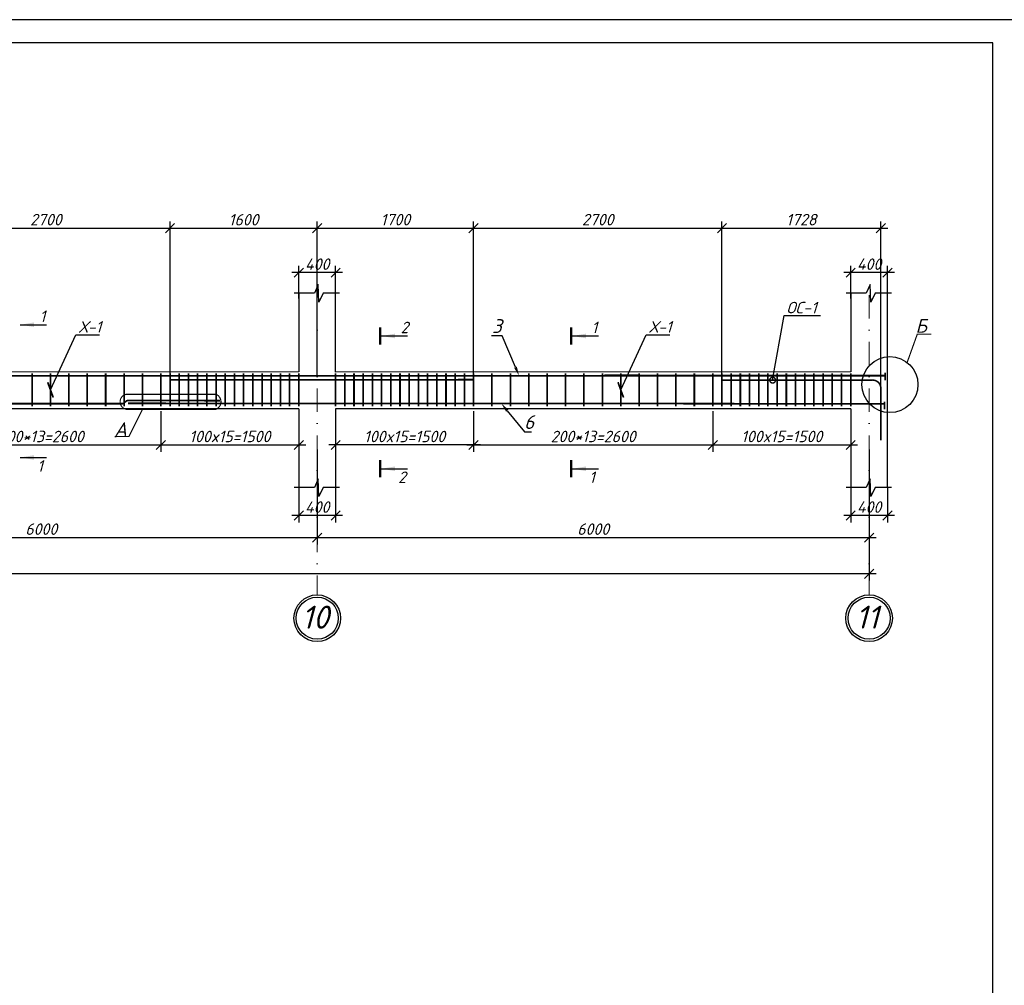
# Model space of a CAD drawing. Header units: millimetres. Extents: x -33345 to 4712671, y -3392 to 121473.
# Tile 570 of 656: x 2920375 to 2941783, y 65501 to 86501. Entities that reach past the tile are written whole.
import ezdxf
from ezdxf import colors
from ezdxf.entities.mleader import LeaderData, LeaderLine
from ezdxf.math import Vec2, Vec3

# ---------------------------------------------------------------- set-up
doc = ezdxf.new("R2010")
doc.units = ezdxf.units.MM
doc.linetypes.add('DASHDOTX2', pattern=[50.8, 25.4, -12.7, 0, -12.7])
doc.layers.add('0.25', color=7, linetype='Continuous', lineweight=25)
doc.layers.add('Лист', color=7, linetype='Continuous')
doc.styles.add('_text', font='isocpeui.ttf')
doc.styles.add('Arch-Dim', font='isocpeui.ttf', dxfattribs={"height": 200})
doc.styles.add('GOST 2.304', font='isocpeui.ttf')
doc.styles.add('Тохир', font='isocpeui.ttf', dxfattribs={"oblique": 2, "height": 250})
doc.dimstyles.new('Islom 94', dxfattribs={"dimtxt": 250, "dimasz": 200, "dimexe": 150, "dimexo": 100, "dimgap": 60, "dimtad": 1, "dimdec": 0, "dimtxsty": '_text', "dimblk": 'OBLIQUE', "dimcen": 0, "dimdle": 150, "dimadec": 0, "dimazin": 0, "dimtfac": 1, "dimtdec": 0, "dimtmove": 0, "dimatfit": 3, "dimfxl": 1, "dimarcsym": 0})

# ---------------------------------------------------------------- blocks, each defined once
blk = doc.blocks.new('*U327')
at = {"layer": '0.25', "color": 5, "linetype": 'Continuous', "lineweight": 25, "ltscale": 100}
blk.add_lwpolyline([(-125914, 0), (0, 0), (0, 42000), (-125914, 42000), (-125914, 0)], dxfattribs=at)
at = {"layer": '0.25', "color": 7, "linetype": 'Continuous', "lineweight": 30, "ltscale": 100}
blk.add_lwpolyline([(-123914, 500), (-500, 500), (-500, 41500), (-123914, 41500), (-123914, 500)], dxfattribs=at)
blk = doc.blocks.new('_Oblique')
at = {"color": 0, "linetype": 'ByBlock', "lineweight": -2}
blk.add_line((-0.5, -0.5), (0.5, 0.5), dxfattribs=at)
blk = doc.blocks.new('*D2562')
at = {"color": 0, "lineweight": -2, "ltscale": 10, "transparency": 16777216}
for p, q in [((2926444, 76322), (2926444, 75567)), ((2927244, 76322), (2927244, 75567)), ((2927394, 75717), (2926294, 75717))]:
    blk.add_line(p, q, dxfattribs=at)
at = {"layer": 'Defpoints', "color": 0, "ltscale": 10, "transparency": 16777216}
for p in [(2926444, 76422), (2927244, 76422), (2926444, 75717)]:
    blk.add_point(p, dxfattribs=at)
at = {"color": 0, "lineweight": -2, "ltscale": 10, "transparency": 16777216, "xscale": 200, "yscale": 200, "zscale": 200, "rotation": 180}
blk.add_blockref('_Oblique', (2926444, 75717), dxfattribs=at)
at = {"color": 0, "lineweight": -2, "ltscale": 10, "transparency": 16777216, "xscale": 200, "yscale": 200, "zscale": 200}
blk.add_blockref('_Oblique', (2927244, 75717), dxfattribs=at)
at = {"color": 0, "ltscale": 10, "transparency": 16777216, "insert": (2926844, 75902), "char_height": 250, "attachment_point": 5, "style": '_text'}
blk.add_mtext('400', dxfattribs=at)
blk = doc.blocks.new('*D2563')
at = {"color": 0, "lineweight": -2, "ltscale": 10, "transparency": 16777216}
for p, q in [((2926444, 80439), (2926444, 81150)), ((2927244, 80439), (2927244, 81150)), ((2927394, 81000), (2926294, 81000))]:
    blk.add_line(p, q, dxfattribs=at)
at = {"layer": 'Defpoints', "color": 0, "ltscale": 10, "transparency": 16777216}
for p in [(2926444, 81000), (2926444, 80339), (2927244, 80339)]:
    blk.add_point(p, dxfattribs=at)
at = {"color": 0, "lineweight": -2, "ltscale": 10, "transparency": 16777216, "xscale": 200, "yscale": 200, "zscale": 200, "rotation": 180}
blk.add_blockref('_Oblique', (2926444, 81000), dxfattribs=at)
at = {"color": 0, "lineweight": -2, "ltscale": 10, "transparency": 16777216, "xscale": 200, "yscale": 200, "zscale": 200}
blk.add_blockref('_Oblique', (2927244, 81000), dxfattribs=at)
at = {"color": 0, "ltscale": 10, "transparency": 16777216, "insert": (2926844, 81185), "char_height": 250, "attachment_point": 5, "style": '_text'}
blk.add_mtext('400', dxfattribs=at)
blk = doc.blocks.new('*D2564')
at = {"color": 0, "lineweight": -2, "ltscale": 10, "transparency": 16777216}
for p, q in [((2938444, 76322), (2938444, 75567)), ((2939244, 76322), (2939244, 75567)), ((2939394, 75717), (2938294, 75717))]:
    blk.add_line(p, q, dxfattribs=at)
at = {"layer": 'Defpoints', "color": 0, "ltscale": 10, "transparency": 16777216}
for p in [(2938444, 76422), (2939244, 76422), (2938444, 75717)]:
    blk.add_point(p, dxfattribs=at)
at = {"color": 0, "lineweight": -2, "ltscale": 10, "transparency": 16777216, "xscale": 200, "yscale": 200, "zscale": 200, "rotation": 180}
blk.add_blockref('_Oblique', (2938444, 75717), dxfattribs=at)
at = {"color": 0, "lineweight": -2, "ltscale": 10, "transparency": 16777216, "xscale": 200, "yscale": 200, "zscale": 200}
blk.add_blockref('_Oblique', (2939244, 75717), dxfattribs=at)
at = {"color": 0, "ltscale": 10, "transparency": 16777216, "insert": (2938844, 75902), "char_height": 250, "attachment_point": 5, "style": '_text'}
blk.add_mtext('400', dxfattribs=at)
blk = doc.blocks.new('*D2565')
at = {"color": 0, "lineweight": -2, "ltscale": 10, "transparency": 16777216}
for p, q in [((2938444, 80439), (2938444, 81150)), ((2939244, 80439), (2939244, 81150)), ((2939394, 81000), (2938294, 81000))]:
    blk.add_line(p, q, dxfattribs=at)
at = {"layer": 'Defpoints', "color": 0, "ltscale": 10, "transparency": 16777216}
for p in [(2938444, 81000), (2938444, 80339), (2939244, 80339)]:
    blk.add_point(p, dxfattribs=at)
at = {"color": 0, "lineweight": -2, "ltscale": 10, "transparency": 16777216, "xscale": 200, "yscale": 200, "zscale": 200, "rotation": 180}
blk.add_blockref('_Oblique', (2938444, 81000), dxfattribs=at)
at = {"color": 0, "lineweight": -2, "ltscale": 10, "transparency": 16777216, "xscale": 200, "yscale": 200, "zscale": 200}
blk.add_blockref('_Oblique', (2939244, 81000), dxfattribs=at)
at = {"color": 0, "ltscale": 10, "transparency": 16777216, "insert": (2938844, 81185), "char_height": 250, "attachment_point": 5, "style": '_text'}
blk.add_mtext('400', dxfattribs=at)
blk = doc.blocks.new('*D3460')
at = {"color": 0, "lineweight": -2, "ltscale": 10, "transparency": 16777216}
for p, q in [((2914844, 77152), (2914844, 75087)), ((2926844, 77152), (2926844, 75087)), ((2914694, 75237), (2926994, 75237))]:
    blk.add_line(p, q, dxfattribs=at)
at = {"layer": 'Defpoints', "color": 0, "ltscale": 10, "transparency": 16777216}
for p in [(2914844, 77252, 1359241), (2926844, 77252, 1359241), (2926844, 75237)]:
    blk.add_point(p, dxfattribs=at)
at = {"color": 0, "lineweight": -2, "ltscale": 10, "transparency": 16777216, "xscale": 200, "yscale": 200, "zscale": 200, "rotation": 180}
blk.add_blockref('_Oblique', (2914844, 75237), dxfattribs=at)
at = {"color": 0, "lineweight": -2, "ltscale": 10, "transparency": 16777216, "xscale": 200, "yscale": 200, "zscale": 200}
blk.add_blockref('_Oblique', (2926844, 75237), dxfattribs=at)
at = {"color": 0, "ltscale": 10, "transparency": 16777216, "insert": (2920844, 75422), "char_height": 250, "attachment_point": 5, "style": '_text'}
blk.add_mtext('6000', dxfattribs=at)
blk = doc.blocks.new('*D3461')
at = {"color": 0, "lineweight": -2, "ltscale": 10, "transparency": 16777216}
for p, q in [((2926844, 77152), (2926844, 75087)), ((2938844, 77152), (2938844, 75087)), ((2926694, 75237), (2938994, 75237))]:
    blk.add_line(p, q, dxfattribs=at)
at = {"layer": 'Defpoints', "color": 0, "ltscale": 10, "transparency": 16777216}
for p in [(2926844, 77252, 1359241), (2938844, 77252, 1359241), (2938844, 75237)]:
    blk.add_point(p, dxfattribs=at)
at = {"color": 0, "lineweight": -2, "ltscale": 10, "transparency": 16777216, "xscale": 200, "yscale": 200, "zscale": 200, "rotation": 180}
blk.add_blockref('_Oblique', (2926844, 75237), dxfattribs=at)
at = {"color": 0, "lineweight": -2, "ltscale": 10, "transparency": 16777216, "xscale": 200, "yscale": 200, "zscale": 200}
blk.add_blockref('_Oblique', (2938844, 75237), dxfattribs=at)
at = {"color": 0, "ltscale": 10, "transparency": 16777216, "insert": (2932844, 75422), "char_height": 250, "attachment_point": 5, "style": '_text'}
blk.add_mtext('6000', dxfattribs=at)
blk = doc.blocks.new('*D2627')
at = {"color": 0, "lineweight": -2, "ltscale": 10, "transparency": 16777216}
for p, q in [((2923444, 77991), (2923444, 77102)), ((2926444, 77759), (2926444, 77102)), ((2923294, 77252), (2926594, 77252))]:
    blk.add_line(p, q, dxfattribs=at)
at = {"layer": 'Defpoints', "color": 0, "ltscale": 10, "transparency": 16777216}
for p in [(2923444, 78091), (2926444, 77859), (2926444, 77252)]:
    blk.add_point(p, dxfattribs=at)
at = {"color": 0, "lineweight": -2, "ltscale": 10, "transparency": 16777216, "xscale": 200, "yscale": 200, "zscale": 200, "rotation": 180}
blk.add_blockref('_Oblique', (2923444, 77252), dxfattribs=at)
at = {"color": 0, "lineweight": -2, "ltscale": 10, "transparency": 16777216, "xscale": 200, "yscale": 200, "zscale": 200}
blk.add_blockref('_Oblique', (2926444, 77252), dxfattribs=at)
at = {"color": 0, "ltscale": 10, "transparency": 16777216, "insert": (2924944, 77437), "char_height": 250, "attachment_point": 5, "style": '_text'}
blk.add_mtext('100x15=1500', dxfattribs=at)
blk = doc.blocks.new('*D2628')
at = {"color": 0, "lineweight": -2, "ltscale": 10, "transparency": 16777216}
for p, q in [((2918244, 77877), (2918244, 77102)), ((2923444, 77877), (2923444, 77102)), ((2918094, 77252), (2923594, 77252))]:
    blk.add_line(p, q, dxfattribs=at)
at = {"layer": 'Defpoints', "color": 0, "ltscale": 10, "transparency": 16777216}
for p in [(2918244, 77977, 1359241), (2923444, 77977, 1359241), (2923444, 77252)]:
    blk.add_point(p, dxfattribs=at)
at = {"color": 0, "lineweight": -2, "ltscale": 10, "transparency": 16777216, "xscale": 200, "yscale": 200, "zscale": 200, "rotation": 180}
blk.add_blockref('_Oblique', (2918244, 77252), dxfattribs=at)
at = {"color": 0, "lineweight": -2, "ltscale": 10, "transparency": 16777216, "xscale": 200, "yscale": 200, "zscale": 200}
blk.add_blockref('_Oblique', (2923444, 77252), dxfattribs=at)
at = {"color": 0, "ltscale": 10, "transparency": 16777216, "insert": (2920844, 77437), "char_height": 250, "attachment_point": 5, "style": '_text'}
blk.add_mtext('200*13=2600', dxfattribs=at)
blk = doc.blocks.new('*D2629')
at = {"color": 0, "lineweight": -2, "ltscale": 10, "transparency": 16777216}
for p, q in [((2935444, 77991), (2935444, 77102)), ((2938444, 77759), (2938444, 77102)), ((2935294, 77252), (2938594, 77252))]:
    blk.add_line(p, q, dxfattribs=at)
at = {"layer": 'Defpoints', "color": 0, "ltscale": 10, "transparency": 16777216}
for p in [(2935444, 78091), (2938444, 77859), (2938444, 77252)]:
    blk.add_point(p, dxfattribs=at)
at = {"color": 0, "lineweight": -2, "ltscale": 10, "transparency": 16777216, "xscale": 200, "yscale": 200, "zscale": 200, "rotation": 180}
blk.add_blockref('_Oblique', (2935444, 77252), dxfattribs=at)
at = {"color": 0, "lineweight": -2, "ltscale": 10, "transparency": 16777216, "xscale": 200, "yscale": 200, "zscale": 200}
blk.add_blockref('_Oblique', (2938444, 77252), dxfattribs=at)
at = {"color": 0, "ltscale": 10, "transparency": 16777216, "insert": (2936944, 77437), "char_height": 250, "attachment_point": 5, "style": '_text'}
blk.add_mtext('100x15=1500', dxfattribs=at)
blk = doc.blocks.new('*D2630')
at = {"color": 0, "lineweight": -2, "ltscale": 10, "transparency": 16777216}
for p, q in [((2930244, 77877), (2930244, 77102)), ((2935444, 77877), (2935444, 77102)), ((2930094, 77252), (2935594, 77252))]:
    blk.add_line(p, q, dxfattribs=at)
at = {"layer": 'Defpoints', "color": 0, "ltscale": 10, "transparency": 16777216}
for p in [(2930244, 77977, 1359241), (2935444, 77977, 1359241), (2935444, 77252)]:
    blk.add_point(p, dxfattribs=at)
at = {"color": 0, "lineweight": -2, "ltscale": 10, "transparency": 16777216, "xscale": 200, "yscale": 200, "zscale": 200, "rotation": 180}
blk.add_blockref('_Oblique', (2930244, 77252), dxfattribs=at)
at = {"color": 0, "lineweight": -2, "ltscale": 10, "transparency": 16777216, "xscale": 200, "yscale": 200, "zscale": 200}
blk.add_blockref('_Oblique', (2935444, 77252), dxfattribs=at)
at = {"color": 0, "ltscale": 10, "transparency": 16777216, "insert": (2932844, 77437), "char_height": 250, "attachment_point": 5, "style": '_text'}
blk.add_mtext('200*13=2600', dxfattribs=at)
blk = doc.blocks.new('*D2637')
at = {"color": 0, "lineweight": -2, "ltscale": 10, "transparency": 16777216}
for p, q in [((2930244, 77991), (2930244, 77102)), ((2927244, 77759), (2927244, 77102)), ((2930394, 77252), (2927094, 77252))]:
    blk.add_line(p, q, dxfattribs=at)
at = {"layer": 'Defpoints', "color": 0, "ltscale": 10, "transparency": 16777216}
for p in [(2930244, 78091), (2927244, 77859), (2927244, 77252)]:
    blk.add_point(p, dxfattribs=at)
at = {"color": 0, "lineweight": -2, "ltscale": 10, "transparency": 16777216, "xscale": 200, "yscale": 200, "zscale": 200, "rotation": 180}
blk.add_blockref('_Oblique', (2927244, 77252), dxfattribs=at)
at = {"color": 0, "lineweight": -2, "ltscale": 10, "transparency": 16777216, "xscale": 200, "yscale": 200, "zscale": 200}
blk.add_blockref('_Oblique', (2930244, 77252), dxfattribs=at)
at = {"color": 0, "ltscale": 10, "transparency": 16777216, "insert": (2928744, 77437), "char_height": 250, "attachment_point": 5, "style": '_text'}
blk.add_mtext('100x15=1500', dxfattribs=at)
blk = doc.blocks.new('*D3473')
at = {"color": 0, "lineweight": -2, "transparency": 16777216}
for p, q in [((2918244, 78773), (2918244, 82116)), ((2923644, 78769), (2923644, 82116)), ((2918094, 81966), (2923794, 81966))]:
    blk.add_line(p, q, dxfattribs=at)
at = {"layer": 'Defpoints', "color": 0, "transparency": 16777216}
for p in [(2923644, 81966), (2918244, 78673, 1359241), (2923644, 78669, 1359241)]:
    blk.add_point(p, dxfattribs=at)
at = {"color": 0, "lineweight": -2, "transparency": 16777216, "xscale": 200, "yscale": 200, "zscale": 200, "rotation": 180}
blk.add_blockref('_Oblique', (2918244, 81966), dxfattribs=at)
at = {"color": 0, "lineweight": -2, "transparency": 16777216, "xscale": 200, "yscale": 200, "zscale": 200}
blk.add_blockref('_Oblique', (2923644, 81966), dxfattribs=at)
at = {"color": 0, "lineweight": 0, "transparency": 16777216, "insert": (2920944, 82153), "char_height": 250, "attachment_point": 5, "style": '_text'}
blk.add_mtext('2700', dxfattribs=at)
blk = doc.blocks.new('*D3474')
at = {"color": 0, "lineweight": -2, "transparency": 16777216}
for p, q in [((2923644, 78769), (2923644, 82116)), ((2926844, 78771), (2926844, 82116)), ((2923494, 81966), (2926994, 81966))]:
    blk.add_line(p, q, dxfattribs=at)
at = {"layer": 'Defpoints', "color": 0, "transparency": 16777216}
for p in [(2926844, 81966), (2923644, 78669, 1359241), (2926844, 78671, 1359241)]:
    blk.add_point(p, dxfattribs=at)
at = {"color": 0, "lineweight": -2, "transparency": 16777216, "xscale": 200, "yscale": 200, "zscale": 200, "rotation": 180}
blk.add_blockref('_Oblique', (2923644, 81966), dxfattribs=at)
at = {"color": 0, "lineweight": -2, "transparency": 16777216, "xscale": 200, "yscale": 200, "zscale": 200}
blk.add_blockref('_Oblique', (2926844, 81966), dxfattribs=at)
at = {"color": 0, "lineweight": 0, "transparency": 16777216, "insert": (2925244, 82151), "char_height": 250, "attachment_point": 5, "style": '_text'}
blk.add_mtext('1600', dxfattribs=at)
blk = doc.blocks.new('*D3475')
at = {"color": 0, "lineweight": -2, "transparency": 16777216}
for p, q in [((2926844, 78771), (2926844, 82116)), ((2930244, 78773), (2930244, 82116)), ((2926694, 81966), (2930394, 81966))]:
    blk.add_line(p, q, dxfattribs=at)
at = {"layer": 'Defpoints', "color": 0, "transparency": 16777216}
for p in [(2930244, 81966), (2926844, 78671, 1359241), (2930244, 78673, 1359241)]:
    blk.add_point(p, dxfattribs=at)
at = {"color": 0, "lineweight": -2, "transparency": 16777216, "xscale": 200, "yscale": 200, "zscale": 200, "rotation": 180}
blk.add_blockref('_Oblique', (2926844, 81966), dxfattribs=at)
at = {"color": 0, "lineweight": -2, "transparency": 16777216, "xscale": 200, "yscale": 200, "zscale": 200}
blk.add_blockref('_Oblique', (2930244, 81966), dxfattribs=at)
at = {"color": 0, "lineweight": 0, "transparency": 16777216, "insert": (2928544, 82153), "char_height": 250, "attachment_point": 5, "style": '_text'}
blk.add_mtext('1700', dxfattribs=at)
blk = doc.blocks.new('*D3476')
at = {"color": 0, "lineweight": -2, "transparency": 16777216}
for p, q in [((2930244, 78773), (2930244, 82116)), ((2935644, 78763), (2935644, 82116)), ((2930094, 81966), (2935794, 81966))]:
    blk.add_line(p, q, dxfattribs=at)
at = {"layer": 'Defpoints', "color": 0, "transparency": 16777216}
for p in [(2935644, 81966), (2930244, 78673, 1359241), (2935644, 78663, 1359241)]:
    blk.add_point(p, dxfattribs=at)
at = {"color": 0, "lineweight": -2, "transparency": 16777216, "xscale": 200, "yscale": 200, "zscale": 200, "rotation": 180}
blk.add_blockref('_Oblique', (2930244, 81966), dxfattribs=at)
at = {"color": 0, "lineweight": -2, "transparency": 16777216, "xscale": 200, "yscale": 200, "zscale": 200}
blk.add_blockref('_Oblique', (2935644, 81966), dxfattribs=at)
at = {"color": 0, "lineweight": 0, "transparency": 16777216, "insert": (2932944, 82153), "char_height": 250, "attachment_point": 5, "style": '_text'}
blk.add_mtext('2700', dxfattribs=at)
blk = doc.blocks.new('*D3477')
at = {"color": 0, "lineweight": -2, "transparency": 16777216}
for p, q in [((2935644, 78763), (2935644, 82116)), ((2939099, 78479), (2939099, 82116)), ((2935494, 81966), (2939249, 81966))]:
    blk.add_line(p, q, dxfattribs=at)
at = {"layer": 'Defpoints', "color": 0, "transparency": 16777216}
for p in [(2939099, 81966), (2935644, 78663, 1359241), (2939099, 78379, 1359241)]:
    blk.add_point(p, dxfattribs=at)
at = {"color": 0, "lineweight": -2, "transparency": 16777216, "xscale": 200, "yscale": 200, "zscale": 200, "rotation": 180}
blk.add_blockref('_Oblique', (2935644, 81966), dxfattribs=at)
at = {"color": 0, "lineweight": -2, "transparency": 16777216, "xscale": 200, "yscale": 200, "zscale": 200}
blk.add_blockref('_Oblique', (2939099, 81966), dxfattribs=at)
at = {"color": 0, "lineweight": 0, "transparency": 16777216, "insert": (2937371, 82153), "char_height": 250, "attachment_point": 5, "style": '_text'}
blk.add_mtext('1728', dxfattribs=at)
blk = doc.blocks.new('_DotSmall')
at = {"color": 0, "linetype": 'ByBlock', "const_width": 0.5}
blk.add_lwpolyline([(-0.0625, 0, 1), (0.0625, 0, 1)], format="xyb", close=True, dxfattribs=at)
blk = doc.blocks.new('_ArchTick')
at = {"color": 0, "linetype": 'ByBlock', "const_width": 0.15}
blk.add_lwpolyline([(-0.5, -0.5), (0.5, 0.5)], dxfattribs=at)
blk = doc.blocks.new('*D2640')
at = {"color": 0, "lineweight": -2, "ltscale": 10, "transparency": 16777216}
for p, q in [((2882044, 77052), (2882044, 74302)), ((2938844, 77052), (2938844, 74302)), ((2938994, 74452), (2881894, 74452))]:
    blk.add_line(p, q, dxfattribs=at)
at = {"layer": 'Defpoints', "color": 0, "ltscale": 10, "transparency": 16777216}
for p in [(2882044, 77152, 1359241), (2938844, 77152), (2882044, 74452)]:
    blk.add_point(p, dxfattribs=at)
at = {"color": 0, "lineweight": -2, "ltscale": 10, "transparency": 16777216, "xscale": 200, "yscale": 200, "zscale": 200, "rotation": 180}
blk.add_blockref('_Oblique', (2882044, 74452), dxfattribs=at)
at = {"color": 0, "lineweight": -2, "ltscale": 10, "transparency": 16777216, "xscale": 200, "yscale": 200, "zscale": 200}
blk.add_blockref('_Oblique', (2938844, 74452), dxfattribs=at)
at = {"color": 0, "ltscale": 10, "transparency": 16777216, "insert": (2910444, 74637), "char_height": 250, "attachment_point": 5, "style": '_text'}
blk.add_mtext('28400', dxfattribs=at)

msp = doc.modelspace()

# ---------------------------------------------------------------- linework, layer by layer
at = {"color": 177, "ltscale": 10, "true_color": 0x293189}
for p, q in [((2926443.659, 80553.939), (2926443.659, 78841.039)), ((2926443.659, 80550.332), (2926443.659, 78841.039)), ((2938443.659, 80553.939), (2938443.659, 78841.039)), ((2938443.659, 80550.332), (2938443.659, 78841.039)), ((2926443.659, 78041.039), (2926443.659, 76324.533)), ((2938443.659, 78041.039), (2938443.659, 76324.533))]:
    msp.add_line(p, q, dxfattribs=at)
at = {"color": 1, "linetype": 'DASHDOTX2', "lineweight": 5, "ltscale": 20}
for p, q in [((2926843.814, 80510.221), (2926843.814, 73993.17)), ((2938843.814, 80510.221), (2938843.814, 73993.17))]:
    msp.add_line(p, q, dxfattribs=at)
at = {"color": 177, "lineweight": 25, "ltscale": 10, "true_color": 0x293189}
for p, q in [((2927243.659, 78834.955), (2927243.659, 80550.332)), ((2939243.659, 76324.533), (2939243.659, 80550.332)), ((2926443.659, 78841.039), (2915243.659, 78834.955)), ((2938443.659, 78841.039), (2927243.659, 78834.955)), ((2926443.659, 78041.039), (2915243.659, 78038.644)), ((2938443.659, 78041.039), (2927243.659, 78038.644)), ((2927243.659, 78038.644), (2927243.659, 76324.533))]:
    msp.add_line(p, q, dxfattribs=at)
at = {"color": 116, "true_color": 0x136734}
for p, q in [((2920387.123, 79867.691), (2920958.831, 79867.691)), ((2928235.512, 79622.392), (2928807.22, 79622.393)), ((2932387.123, 79622.392), (2932958.831, 79622.393)), ((2920387.123, 76980.478), (2920958.831, 76980.478)), ((2928235.512, 76735.179), (2928807.22, 76735.18)), ((2932387.123, 76735.179), (2932958.831, 76735.18))]:
    msp.add_line(p, q, dxfattribs=at)
at = {"color": 7}
for points in [[(2927329.662, 80550.332), (2926972.256, 80550.332), (2926881.005, 80356.153), (2926872.222, 80549.22), (2926864.491, 80740.959), (2926782.728, 80550.332), (2926344.413, 80550.332)], [(2939329.662, 80550.332), (2938972.256, 80550.332), (2938881.005, 80356.153), (2938872.222, 80549.22), (2938864.491, 80740.959), (2938782.728, 80550.332), (2938344.413, 80550.332)], [(2927329.662, 76324.533), (2926972.256, 76324.533), (2926881.005, 76130.353), (2926872.222, 76323.42), (2926864.491, 76515.16), (2926782.728, 76324.533), (2926344.413, 76324.533)], [(2939329.662, 76324.533), (2938972.256, 76324.533), (2938881.005, 76130.353), (2938872.222, 76323.42), (2938864.491, 76515.16), (2938782.728, 76324.533), (2938344.413, 76324.533)]]:
    msp.add_lwpolyline(points, dxfattribs=at)
at = {"color": 116, "linetype": 'Continuous', "lineweight": 50, "ltscale": 100, "true_color": 0x136734}
for points in [[(2928210.512, 79437.668), (2928210.512, 79807.116)], [(2932362.123, 79437.668), (2932362.123, 79807.116)], [(2928210.512, 76550.455), (2928210.512, 76919.903)], [(2932362.123, 76550.455), (2932362.123, 76919.903)]]:
    msp.add_lwpolyline(points, dxfattribs=at)
at = {"color": 18, "true_color": 0x000000, "const_width": 25}
for points in [[(2939670.353, 79046.259), (2939891.235, 79661.618), (2940196.046, 79660.603)], [(2923044.737, 78028.795), (2922747.944, 77435.57), (2922443.132, 77434.555)]]:
    msp.add_lwpolyline(points, dxfattribs=at)
at = {"color": 32, "ltscale": 100, "true_color": 0xcd6928, "const_width": 36.895}
for points in [[(2920643.659, 78810.129), (2920643.659, 78091.476)], [(2921043.659, 78810.129), (2921043.659, 78091.476)], [(2921443.659, 78810.129), (2921443.659, 78091.476)], [(2921843.659, 78810.129), (2921843.659, 78091.476)], [(2922243.659, 78810.129), (2922243.659, 78091.476)], [(2922643.659, 78810.129), (2922643.659, 78091.476)], [(2923043.659, 78810.129), (2923043.659, 78091.476)], [(2923443.659, 78810.129), (2923443.659, 78091.476)], [(2923643.659, 78810.129), (2923643.659, 78091.476)], [(2923843.659, 78810.129), (2923843.659, 78091.476)], [(2924043.659, 78810.129), (2924043.659, 78091.476)], [(2924043.659, 78810.129), (2924043.659, 78091.476)], [(2924243.659, 78810.129), (2924243.659, 78091.476)], [(2924443.659, 78810.129), (2924443.659, 78091.476)], [(2924643.659, 78810.129), (2924643.659, 78091.476)], [(2924843.659, 78810.129), (2924843.659, 78091.476)], [(2925043.659, 78810.129), (2925043.659, 78091.476)], [(2925243.659, 78810.129), (2925243.659, 78091.476)], [(2925443.659, 78810.129), (2925443.659, 78091.476)], [(2925643.659, 78810.129), (2925643.659, 78091.476)], [(2925843.659, 78810.129), (2925843.659, 78091.476)], [(2926043.659, 78810.129), (2926043.659, 78091.476)], [(2926243.659, 78810.129), (2926243.659, 78091.476)], [(2926443.659, 78810.129), (2926443.659, 78091.476)], [(2927243.659, 78810.129), (2927243.659, 78091.476)], [(2927443.659, 78810.129), (2927443.659, 78091.476)], [(2927643.659, 78810.129), (2927643.659, 78091.476)], [(2927843.659, 78810.129), (2927843.659, 78091.476)], [(2928043.659, 78810.129), (2928043.659, 78091.476)], [(2928243.659, 78810.129), (2928243.659, 78091.476)], [(2928443.659, 78810.129), (2928443.659, 78091.476)], [(2928643.659, 78810.129), (2928643.659, 78091.476)], [(2928843.659, 78810.129), (2928843.659, 78091.476)], [(2929043.659, 78810.129), (2929043.659, 78091.476)], [(2929243.659, 78810.129), (2929243.659, 78091.476)], [(2929443.659, 78810.129), (2929443.659, 78091.476)], [(2929643.659, 78810.129), (2929643.659, 78091.476)], [(2929643.659, 78810.129), (2929643.659, 78091.476)], [(2929843.659, 78810.129), (2929843.659, 78091.476)], [(2930043.659, 78810.129), (2930043.659, 78091.476)], [(2930243.659, 78810.129), (2930243.659, 78091.476)], [(2930643.659, 78810.129), (2930643.659, 78091.476)], [(2931043.659, 78810.129), (2931043.659, 78091.476)], [(2931443.659, 78810.129), (2931443.659, 78091.476)], [(2931843.659, 78810.129), (2931843.659, 78091.476)], [(2932243.659, 78810.129), (2932243.659, 78091.476)], [(2932643.659, 78810.129), (2932643.659, 78091.476)], [(2933043.659, 78810.129), (2933043.659, 78091.476)], [(2933443.659, 78810.129), (2933443.659, 78091.476)], [(2933843.659, 78810.129), (2933843.659, 78091.476)], [(2934243.659, 78810.129), (2934243.659, 78091.476)], [(2934643.659, 78810.129), (2934643.659, 78091.476)], [(2935043.659, 78810.129), (2935043.659, 78091.476)], [(2935443.659, 78810.129), (2935443.659, 78091.476)], [(2935643.659, 78810.129), (2935643.659, 78091.476)], [(2935843.659, 78810.129), (2935843.659, 78091.476)], [(2936043.659, 78810.129), (2936043.659, 78091.476)], [(2936043.659, 78810.129), (2936043.659, 78091.476)], [(2936243.659, 78810.129), (2936243.659, 78091.476)], [(2936443.659, 78810.129), (2936443.659, 78091.476)], [(2936643.659, 78810.129), (2936643.659, 78091.476)], [(2936843.659, 78810.129), (2936843.659, 78091.476)], [(2937043.659, 78810.129), (2937043.659, 78091.476)], [(2937243.659, 78810.129), (2937243.659, 78091.476)], [(2937443.659, 78810.129), (2937443.659, 78091.476)], [(2937643.659, 78810.129), (2937643.659, 78091.476)], [(2937843.659, 78810.129), (2937843.659, 78091.476)], [(2938043.659, 78810.129), (2938043.659, 78091.476)], [(2938243.659, 78810.129), (2938243.659, 78091.476)], [(2938443.659, 78810.129), (2938443.659, 78091.476)]]:
    msp.add_lwpolyline(points, dxfattribs=at)
at = {"ltscale": 100, "const_width": 36.895}
for points in [[(2939192.615, 78753.156), (2933088.752, 78768.405)], [(2939192.615, 78822.147), (2939192.615, 78657.728)], [(2939175.653, 78148.499), (2939126.293, 78148.505), (2922726.178, 78158.124)], [(2939175.653, 78193.046), (2939175.653, 78028.627)]]:
    msp.add_lwpolyline(points, dxfattribs=at)
at = {"ltscale": 100, "const_width": 36.895, "elevation": -1359241.496}
msp.add_lwpolyline([(2939192.615, 78760.546), (2917940.124, 78755.928)], dxfattribs=at)
at = {"color": 5, "ltscale": 100, "const_width": 36.895}
msp.add_lwpolyline([(2923643.659, 78668.616), (2930243.659, 78672.533)], dxfattribs=at)
at = {"color": 5, "ltscale": 100, "const_width": 35}
msp.add_lwpolyline([(2939099.216, 77350.882), (2939099.216, 78484.451, 0.432221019), (2938909.645, 78662.781), (2935643.659, 78662.781)], format="xyb", dxfattribs=at)
at = {"color": 18, "true_color": 0x000000, "const_width": 25}
msp.add_lwpolyline([(2924643.39, 78028.795), (2922687.27, 78028.795, -0.795863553), (2922687.27, 78354.718), (2924643.39, 78354.718, -0.661963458), (2924643.39, 78028.795)], format="xyb", dxfattribs=at)
at = {"ltscale": 100, "const_width": 36.895}
msp.add_lwpolyline([(2924726.992, 78215.906), (2922726.221, 78218.124), (2922726.221, 78218.124), (2922726.221, 78218.124), (2922726.221, 78218.124, 0.177499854), (2922687.435, 78203.938), (2922641.169, 78164.814, -0.177499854), (2922602.383, 78150.629), (2917310.239, 78151.277), (2900910.124, 78160.896)], format="xyb", dxfattribs=at)
at = {"color": 18, "true_color": 0x000000}
msp.add_circle((2939297.338, 78564.481), 608.883, dxfattribs=at)
at = {"color": 18, "ltscale": 15, "true_color": 0x000000}
for centre in [(2926843.814, 73485.656), (2938843.814, 73485.656)]:
    msp.add_circle(centre, 507.514, dxfattribs=at)
at = {"color": 1, "lineweight": 30, "ltscale": 15}
for centre in [(2926843.814, 73485.656), (2938843.814, 73485.656)]:
    msp.add_circle(centre, 457.514, dxfattribs=at)
at = {"color": 116, "true_color": 0x136734}
for points in [[(2920387.123, 79867.691), (2920687.573, 79917.969), (2920687.573, 79817.413)], [(2928235.512, 79622.392), (2928535.962, 79672.671), (2928535.962, 79572.115)], [(2932387.123, 79622.392), (2932687.573, 79672.671), (2932687.573, 79572.115)], [(2920387.123, 76980.478), (2920687.573, 77030.756), (2920687.573, 76930.2)], [(2928235.512, 76735.179), (2928535.962, 76785.458), (2928535.962, 76684.902)], [(2932387.123, 76735.179), (2932687.573, 76785.458), (2932687.573, 76684.902)]]:
    msp.add_solid(points, dxfattribs=at)

# ---------------------------------------------------------------- block references
at = {"layer": 'Лист', "ltscale": 100, "transparency": 33554687}
msp.add_blockref('*U327', (2942033.349, 44501.326, 1359241.5), dxfattribs=at)

# ---------------------------------------------------------------- texts
at = {"color": 18, "true_color": 0x000000, "style": 'Arch-Dim'}
msp.add_text('Б', height=300, dxfattribs=at).set_placement((2939852.752, 79692.413))
at = {"color": 116, "true_color": 0x136734, "style": '_text'}
for s, p in [('1', (2920756.176, 76671.639)), ('2', (2928604.565, 76426.34)), ('1', (2932756.176, 76426.34))]:
    msp.add_text(s, height=250, dxfattribs=at).set_placement(p)
at = {"color": 116, "true_color": 0x136734, "char_height": 250, "width": 186.33523, "attachment_point": 1, "style": '_text'}
for s, insert in [('1', (2920809.597, 80178.594)), ('2', (2928657.986, 79933.296)), ('1', (2932809.597, 79933.296))]:
    msp.add_mtext(s, dxfattribs=dict(at, insert=insert))
at = {"color": 18, "true_color": 0x000000, "insert": (2922705.403, 77746.324), "char_height": 300, "width": 227.18182, "attachment_point": 3, "style": 'Arch-Dim'}
msp.add_mtext('A', dxfattribs=at)
at = {"char_height": 500, "width": 333.15362, "attachment_point": 9, "style": 'GOST 2.304'}
for s, insert in [('10', (2927095.732, 73257.669, 473082.499)), ('11', (2939051.813, 73257.669, 473082.499))]:
    msp.add_mtext(s, dxfattribs=dict(at, insert=insert))

# ---------------------------------------------------------------- dimensions: what is measured, and where the dimension line sits
at = {"color": 154, "lineweight": 0}
for base, p1, p2, picture, middle in [((2923643.659, 81965.919, -1359241.496), (2918243.659, 78672.533), (2923643.659, 78668.616), '*D3473', (2920943.659, 82152.529, -1359241.496)), ((2926843.814, 81965.919, -1359241.496), (2923643.659, 78668.616), (2926843.814, 78670.515), '*D3474', (2925243.737, 82150.919, -1359241.496)), ((2930243.659, 81965.919, -1359241.496), (2926843.814, 78670.515), (2930243.659, 78672.533), '*D3475', (2928543.737, 82152.529, -1359241.496)), ((2935643.659, 81965.919, -1359241.496), (2930243.659, 78672.533), (2935643.659, 78662.781), '*D3476', (2932943.659, 82152.529, -1359241.496)), ((2939099.216, 81965.919, -1359241.496), (2935643.659, 78662.781), (2939099.216, 78378.581), '*D3477', (2937371.437, 82152.529, -1359241.496))]:
    dim = msp.add_linear_dim(base=base, p1=p1, p2=p2, dimstyle='Islom 94', override={"dimlfac": 0.5, "dimtmove": 1}, dxfattribs=at)
    dim.commit()
    dim.dimension.update_dxf_attribs({"geometry": picture, "text_midpoint": middle})
at = {"color": 177, "ltscale": 10, "true_color": 0x293189}
for base, p1, p2, text, picture, middle in [((2926443.659, 80999.817), (2927243.659, 80338.989), (2926443.659, 80338.989), '400', '*D2563', (2926843.659, 81184.817)), ((2938443.659, 80999.817), (2939243.659, 80338.989), (2938443.659, 80338.989), '400', '*D2565', (2938843.659, 81184.817)), ((2923443.659, 77251.951, -1359241.496), (2918243.659, 77977.376), (2923443.659, 77977.376), '200*13=<>', '*D2628', (2920843.659, 77436.951, -1359241.496)), ((2927243.659, 77251.951), (2930243.659, 78091.476), (2927243.659, 77859.271), '100x15=<>', '*D2637', (2928743.659, 77436.951)), ((2935443.659, 77251.951, -1359241.496), (2930243.659, 77977.376), (2935443.659, 77977.376), '200*13=<>', '*D2630', (2932843.659, 77436.951, -1359241.496)), ((2926443.659, 75717.454), (2927243.659, 76421.806), (2926443.659, 76421.806), '400', '*D2562', (2926843.659, 75902.454)), ((2938443.659, 75717.454), (2939243.659, 76421.806), (2938443.659, 76421.806), '400', '*D2564', (2938843.659, 75902.454))]:
    dim = msp.add_linear_dim(base=base, p1=p1, p2=p2, text=text, dimstyle='Islom 94', override={"dimlfac": 0.5}, dxfattribs=at)
    dim.commit()
    dim.dimension.update_dxf_attribs({"geometry": picture, "text_midpoint": middle})
for base, p1, p2, picture, middle in [((2926443.659, 77251.951), (2923443.659, 78091.476), (2926443.659, 77859.271), '*D2627', (2924943.659, 77436.951)), ((2938443.659, 77251.951), (2935443.659, 78091.476), (2938443.659, 77859.271), '*D2629', (2936943.659, 77436.951))]:
    dim = msp.add_linear_dim(base=base, p1=p1, p2=p2, angle=180, text='100x15=<>', dimstyle='Islom 94', override={"dimlfac": 0.5}, dxfattribs=at)
    dim.commit()
    dim.dimension.update_dxf_attribs({"geometry": picture, "text_midpoint": middle})
for base, p1, p2, picture, middle in [((2882043.814, 74452.396, -1359241.496), (2938843.814, 77151.696, -1359241.496), (2882043.814, 77151.696), '*D2640', (2910443.814, 74637.396, -1359241.496)), ((2926843.814, 75236.924, -1359241.496), (2914843.814, 77251.696), (2926843.814, 77251.696), '*D3460', (2920843.814, 75421.924, -1359241.496)), ((2938843.814, 75236.924, -1359241.496), (2926843.814, 77251.696), (2938843.814, 77251.696), '*D3461', (2932843.814, 75421.924, -1359241.496))]:
    dim = msp.add_linear_dim(base=base, p1=p1, p2=p2, dimstyle='Islom 94', override={"dimlfac": 0.5}, dxfattribs=at)
    dim.commit()
    dim.dimension.update_dxf_attribs({"geometry": picture, "text_midpoint": middle})

# ---------------------------------------------------------------- leaders
at = {"color": 177, "lineweight": 25, "true_color": 0x293189}
ml = msp.add_multileader_mtext('Standard', dxfattribs=at)
ml.set_content('ОС-1', color=(41, 49, 137), style='Тохир')
ml.set_leader_properties()
ml.set_arrow_properties(name='DOTSMALL')
ml.build(insert=Vec2(0, 0))
ml.multileader.update_dxf_attribs({"text_left_attachment_type": 6, "text_right_attachment_type": 6, "dogleg_length": 0.36, "arrow_head_size": 250})
ctx = ml.context
ctx.base_point, ctx.char_height, ctx.arrow_head_size, ctx.plane_origin = Vec3(2936999.141, 80065.101), 250, 250, Vec3(2943402.548, 79254.58)
ctx.left_attachment, ctx.right_attachment, ctx.text_align_type = 6, 6, 1
notes = []
notes.append((ctx, [(0, (1, 1, 0), (2936998.781, 80065.101), (1, 0), 0.36, [(0, [(2936745.912, 78662.781)], 0, [])])]))
ctx.mtext.insert, ctx.mtext.alignment, ctx.mtext.flow_direction = Vec3(2937374.265, 80365.101), 2, 5
at = {"lineweight": 25}
ml = msp.add_multileader_mtext('Standard', dxfattribs=at)
ml.set_content('Х-1', color=256, style='Тохир')
ml.set_leader_properties()
ml.set_arrow_properties(name='ARCHTICK')
ml.build(insert=Vec2(0, 0))
ml.multileader.update_dxf_attribs({"text_left_attachment_type": 6, "text_right_attachment_type": 6, "dogleg_length": 0.36, "arrow_head_size": 250})
ctx = ml.context
ctx.base_point, ctx.char_height, ctx.arrow_head_size, ctx.plane_origin = Vec3(2921598.834, 79645.892), 250, 250, Vec3(2902240.361, 75472.118)
ctx.left_attachment, ctx.right_attachment, ctx.text_align_type = 6, 6, 1
notes.append((ctx, [(1, (1, 1, 0), (2921598.474, 79645.892), (1, 0), 0.36, [(0, [(2921043.659, 78450.802)], 0, [])])]))
ctx.mtext.insert, ctx.mtext.alignment, ctx.mtext.flow_direction = Vec3(2921903.882, 79945.892), 2, 5
at = {"color": 226, "lineweight": 25, "true_color": 0x691c66}
ml = msp.add_multileader_mtext('Standard', dxfattribs=at)
ml.set_content('3', color=(105, 28, 102), style='Тохир')
ml.set_leader_properties()
ml.build(insert=Vec2(0, 0))
ml.multileader.update_dxf_attribs({"text_left_attachment_type": 6, "text_right_attachment_type": 6, "dogleg_length": 0.36, "arrow_head_size": 200})
ctx = ml.context
ctx.base_point, ctx.char_height, ctx.arrow_head_size, ctx.plane_origin = Vec3(2930635.205, 79627.64, -1359241.496), 300, 200, Vec3(2908798.06, 75734.397, -1359241.496)
ctx.left_attachment, ctx.right_attachment, ctx.text_align_type = 6, 6, 1
notes.append((ctx, [(0, (1, 1, 0), (2930862.768, 79627.64, -1359241.496), (-1, 0), 0.36, [(0, [(2931232.855, 78758.809, -1359241.496)], 0, [])])]))
ctx.mtext.insert, ctx.mtext.alignment, ctx.mtext.flow_direction = Vec3(2930748.807, 79987.64, -1359241.496), 2, 5
at = {"lineweight": 25}
ml = msp.add_multileader_mtext('Standard', dxfattribs=at)
ml.set_content('Х-1', color=256, style='Тохир')
ml.set_leader_properties()
ml.set_arrow_properties(name='ARCHTICK')
ml.build(insert=Vec2(0, 0))
ml.multileader.update_dxf_attribs({"text_left_attachment_type": 6, "text_right_attachment_type": 6, "dogleg_length": 0.36, "arrow_head_size": 250})
ctx = ml.context
ctx.base_point, ctx.char_height, ctx.arrow_head_size, ctx.plane_origin = Vec3(2933998.834, 79645.892), 250, 250, Vec3(2914640.361, 75472.118)
ctx.left_attachment, ctx.right_attachment, ctx.text_align_type = 6, 6, 1
notes.append((ctx, [(1, (1, 1, 0), (2933998.474, 79645.892), (1, 0), 0.36, [(0, [(2933443.659, 78450.802)], 0, [])])]))
ctx.mtext.insert, ctx.mtext.alignment, ctx.mtext.flow_direction = Vec3(2934303.882, 79945.892), 2, 5
at = {"color": 226, "lineweight": 25, "true_color": 0x691c66}
ml = msp.add_multileader_mtext('Standard', dxfattribs=at)
ml.set_content('6', color=(105, 28, 102), style='Тохир')
ml.set_leader_properties()
ml.build(insert=Vec2(0, 0))
ml.multileader.update_dxf_attribs({"text_left_attachment_type": 6, "text_right_attachment_type": 6, "dogleg_length": 0.36, "arrow_head_size": 200})
ctx = ml.context
ctx.base_point, ctx.char_height, ctx.arrow_head_size, ctx.plane_origin = Vec3(2931351.424, 77540.128), 300, 200, Vec3(2907896.784, 73646.885)
ctx.left_attachment, ctx.right_attachment, ctx.text_align_type = 6, 6, 1
notes.append((ctx, [(1, (1, 1, 0), (2931351.064, 77540.128), (1, 0), 0.36, [(0, [(2930847.667, 78152.924)], 0, [])])]))
ctx.mtext.insert, ctx.mtext.width, ctx.mtext.alignment, ctx.mtext.flow_direction = Vec3(2931449.344, 77900.128), 148.95385, 2, 5
for ctx, leaders in notes:
    for number, flags, end, landing, length, lines in leaders:
        leader = LeaderData()
        leader.index, (leader.has_last_leader_line, leader.has_dogleg_vector, leader.attachment_direction) = number, flags
        leader.last_leader_point, leader.dogleg_vector, leader.dogleg_length = Vec3(end), Vec3(landing), length
        for number, points, colour, breaks in lines:
            line = LeaderLine()
            line.index, line.vertices, line.color, line.breaks = number, Vec3.list(points), colors.encode_raw_color(colour), breaks
            leader.lines.append(line)
        ctx.leaders.append(leader)

doc.saveas('drawing.dxf')
